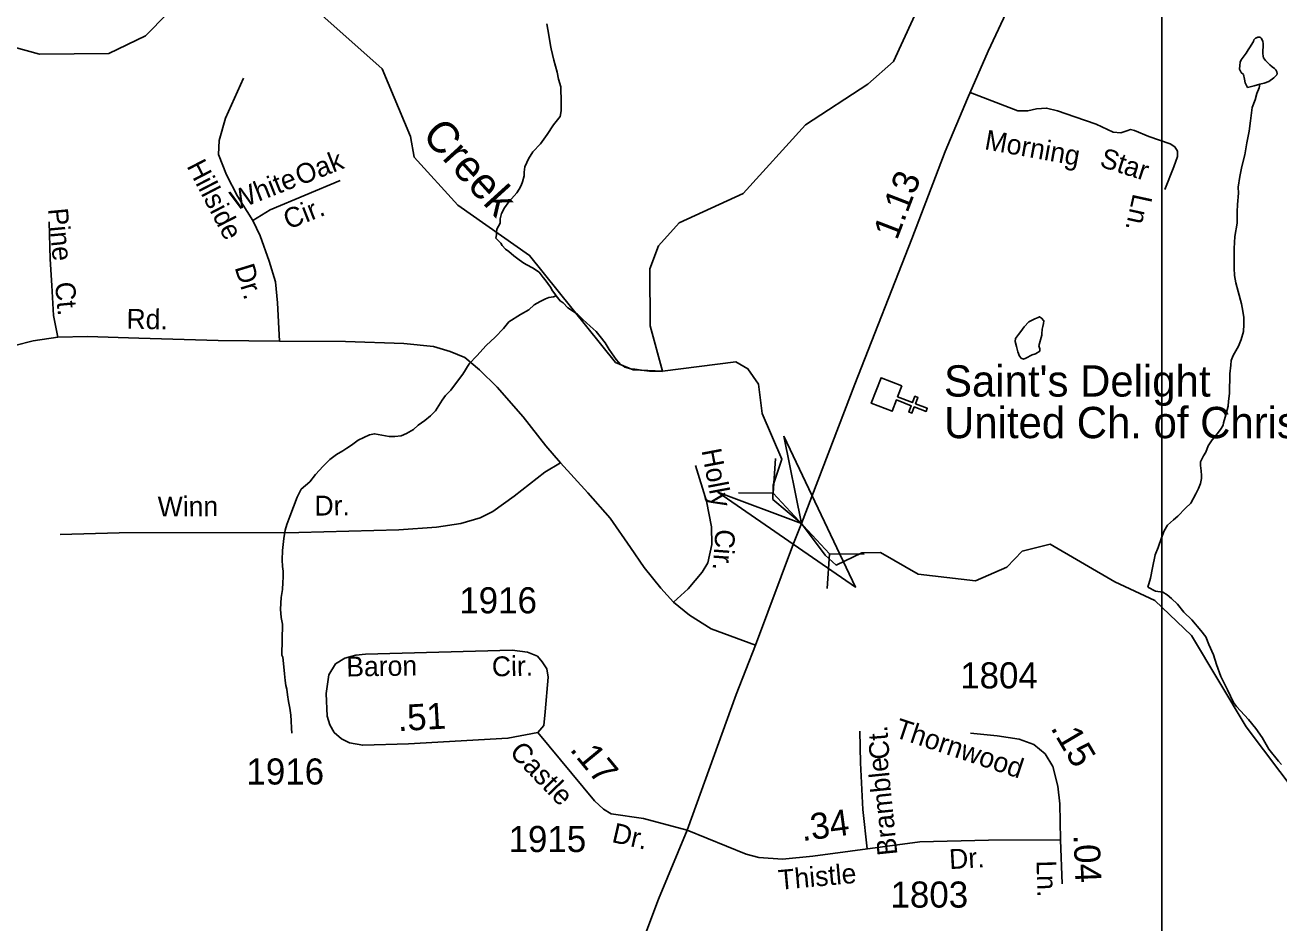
# Model space of a CAD drawing. Extents: x 2126262 to 2293712, y 749403 to 919119.
# Drawn here: x 2184249 to 2190252, y 819268 to 823569 of the extents above; entities that cross this region are included whole.
import ezdxf

# ---------------------------------------------------------------- set-up
doc = ezdxf.new("R2010")
doc.units = 0
for name, color, linetype in [('Exist Cultural Church CELL', 7, 'Continuous'), ('Exist Cultural Church Label', 7, 'Continuous'), ('Exist Hydrographic Creek Single Shore', 7, 'Continuous'), ('Exist Hydrographic Creek Single Shore Label', 7, 'Continuous'), ('Exist Hydrographic Misc Water Feature', 7, 'Continuous'), ('Exist Road Non-System Type 51', 7, 'Continuous'), ('Exist Road Non-System Type 51 Label', 7, 'Continuous'), ('Exist Road Primary US Attributed', 7, 'Continuous'), ('Exist Road Primary US Mileage Hundredths English Label', 7, 'Continuous'), ('Exist Road Secondary Mileage Hundredths English Label', 7, 'Continuous'), ('Exist Road Secondary Structure Culvert Attributed CELL', 7, 'Continuous'), ('Exist Road Secondary Structure Culvert CELL', 7, 'Continuous'), ('Exist Road Secondary Type 51 Attributed', 7, 'Continuous'), ('Exist Road Secondary Type 51 Label', 7, 'Continuous'), ('Exist Road Secondary Type 51 Number Label', 7, 'Continuous'), ('Map Preparation Inset Cut Line', 7, 'Continuous')]:
    doc.layers.add(name, color=color, linetype=linetype)

msp = doc.modelspace()

# ---------------------------------------------------------------- linework, layer by layer
at = {"layer": 'Exist Cultural Church CELL'}
msp.add_lwpolyline([(2188446.9, 821841.1), (2188426.6, 821788), (2188497.6, 821760.6), (2188509.1, 821790.4), (2188524, 821784.7), (2188512.5, 821754.8), (2188568.6, 821733.2), (2188562.8, 821718.2), (2188506.7, 821739.9), (2188495.2, 821710), (2188480.3, 821715.8), (2188491.8, 821745.6), (2188420.8, 821773), (2188399.9, 821719.3), (2188300.6, 821757.6), (2188347.6, 821879.5)], close=True, dxfattribs=at)
at = {"layer": 'Exist Hydrographic Creek Single Shore'}
for points in [[(2187301.6, 821911.1), (2187160.5, 821917.3), (2187076.4, 821951.9), (2186664.5, 822465.5), (2186321.4, 822705.6), (2186111.4, 822936.2), (2186094.4, 823035), (2185958.5, 823359.3), (2185640.4, 823641.4), (2185539.5, 823774.7), (2185363.4, 823939.1), (2185187.5, 824011.6), (2185071.4, 823971.4), (2185013.6, 823910.2), (2184932.6, 823626.5)], [(2183799.5, 823636.8), (2184042.5, 823503.9), (2184317.4, 823429.3), (2184650.4, 823432.3), (2184825.5, 823517.2), (2184930.5, 823624.4)], [(2190339.6, 819883.4), (2190096.4, 820206.6), (2189834.6, 820645), (2189658.4, 820812.7), (2189466.5, 820902), (2189157.5, 821082.3), (2189023.6, 821048.9), (2188949.6, 820971.7), (2188799.5, 820905.9), (2188524.5, 820937.8), (2188344.2, 821042.4), (2188255.2, 821040), (2188133, 820981.9), (2188079.6, 821029.3), (2187965.7, 821181.5), (2187829.2, 821296.5), (2187830.6, 821365.5), (2187871.6, 821489.3), (2187778.5, 821707.8), (2187760.5, 821849.2), (2187709.6, 821922.4), (2187651.6, 821956.4), (2187301.6, 821911.1)]]:
    msp.add_lwpolyline(points, dxfattribs=at)
at = {"layer": 'Exist Hydrographic Misc Water Feature'}
for points in [[(2187301.6, 821911.1), (2187242.5, 822128.8), (2187240.4, 822401.2), (2187281.5, 822511.9), (2187380.5, 822621.4), (2187687.5, 822762.6), (2187985.6, 823091.2), (2188283.5, 823285.1), (2188407.6, 823394), (2188629.5, 823878.2)], [(2186747.4, 823574.7), (2186755.8, 823520.7), (2186764, 823470.9), (2186768.1, 823454.8), (2186780.6, 823401), (2186797, 823343.1), (2186803.2, 823309.1), (2186813.4, 823273.2), (2186813.6, 823245.2), (2186815.9, 823225.3), (2186816.3, 823157.3), (2186810.3, 823131.2), (2186778.8, 823091), (2186749, 823044.8), (2186717.2, 823000.6), (2186679.5, 822962.4), (2186659.8, 822928.3), (2186652, 822910.2), (2186642, 822890.2), (2186638.3, 822864.2), (2186638.3, 822846.2), (2186630.5, 822818.1), (2186624.8, 822800.1), (2186614.9, 822782), (2186603, 822765.9), (2186565.3, 822721.7), (2186543.6, 822693.5), (2186529.8, 822665.5), (2186523.9, 822641.4), (2186524.1, 822619.4), (2186508.3, 822591.3), (2186506.2, 822577.2), (2186506.2, 822563.4), (2186502.6, 822547.3)], [(2190160.3, 823286.4), (2190134.4, 823278.2), (2190102.2, 823270.1), (2190090.4, 823291.9), (2190088.1, 823310), (2190082.2, 823331.8), (2190071.9, 823341.8), (2190063.9, 823357.7), (2190065.7, 823375.7), (2190067.6, 823391.7), (2190071.7, 823401.8), (2190081.3, 823415.9), (2190095.3, 823433.9), (2190105.1, 823450), (2190115.2, 823464), (2190119.1, 823472.1), (2190130.7, 823490.2), (2190132.8, 823498.2), (2190140.8, 823506.2), (2190144.9, 823508.2), (2190150.8, 823510.3), (2190162.9, 823510.4), (2190166.8, 823506.4), (2190174.8, 823492.5), (2190177.1, 823478.5), (2190175.2, 823432.5), (2190177.3, 823420.5), (2190179.3, 823412.5), (2190187.5, 823398.6), (2190209.7, 823378.7), (2190219.7, 823368.8), (2190231.8, 823360.9), (2190237.8, 823354.9), (2190241.9, 823345), (2190243.9, 823337), (2190242.1, 823331), (2190228.1, 823316.9), (2190204.2, 823298.7), (2190182.4, 823290.6), (2190160.3, 823286.4)], [(2190160.3, 823286.4), (2190158.4, 823268.4), (2190146.5, 823240.4), (2190138.7, 823210.3), (2190125, 823174.3), (2190119.3, 823136.2), (2190115.6, 823110.2), (2190109.8, 823060.2), (2190098.4, 823004.1), (2190088.5, 822948), (2190075.2, 822892), (2190065.3, 822843.9), (2190057.8, 822791.8), (2190058.2, 822763.8), (2190054.3, 822709.9), (2190052.6, 822673.9), (2190052.8, 822619.9), (2190041.3, 822555.9), (2190037.9, 822497.8), (2190038.3, 822431.9), (2190038.7, 822403.9), (2190040.5, 822369.9), (2190046.9, 822333.9), (2190057.3, 822292), (2190073.5, 822234.1), (2190079.9, 822198.2), (2190084, 822168.2), (2190084.4, 822134.3), (2190082.6, 822100.3), (2190070.9, 822062.2), (2190059.2, 822030.1), (2190033.3, 821986), (2190023.5, 821961.9), (2190021.7, 821939.9), (2190018.2, 821897.9), (2190016.5, 821803.9), (2190010.8, 821767.9), (2190009.2, 821743.9), (2189995.4, 821689.8), (2189987.6, 821663.7), (2189985.6, 821651.7), (2189975.9, 821635.7), (2189958.1, 821611.6), (2189932.1, 821581.4), (2189914.4, 821553.3), (2189902.5, 821523.2), (2189890.8, 821505.1), (2189882.8, 821489.1), (2189876.9, 821477), (2189877.1, 821459), (2189879.4, 821433.1), (2189881.4, 821411.1), (2189881.6, 821397.1), (2189877.5, 821373.1), (2189867.9, 821349), (2189854.1, 821322.9), (2189830.3, 821278.8), (2189804.5, 821254.6), (2189768.8, 821216.4), (2189746.9, 821198.2), (2189719, 821174), (2189703.4, 821145.9), (2189689.7, 821111.8), (2189673.9, 821065.7), (2189660.2, 821031.7), (2189646.6, 820969.6), (2189636.8, 820919.5), (2189625.1, 820875.5)], [(2186502.6, 822547.3), (2186514.7, 822537.4), (2186526.8, 822523.5), (2186532.9, 822513.5), (2186548.9, 822495.6), (2186565.1, 822483.7), (2186589.1, 822463.9), (2186615.3, 822444.1), (2186637.3, 822428.3), (2186651.4, 822420.3), (2186677.7, 822406.5), (2186709.7, 822384.8), (2186729.8, 822358.9), (2186739.8, 822349), (2186764, 822313.1), (2186774.3, 822295.3), (2186790.2, 822275.3), (2186792.3, 822271.4)], [(2185525.3, 820177.2), (2185525.1, 820201.2), (2185522.8, 820235.2), (2185520.8, 820263.2), (2185516.7, 820297.1), (2185510.3, 820329.1), (2185506, 820361), (2185501.9, 820387), (2185497.8, 820404.9), (2185493.5, 820428.9), (2185491.2, 820460.9), (2185487.1, 820494.9), (2185482.8, 820540.8), (2185478.9, 820550.8), (2185481.6, 820698.8), (2185475.7, 820730.7), (2185471.4, 820770.7), (2185474.8, 820826.7), (2185480.6, 820864.7), (2185482.4, 820898.7), (2185484.1, 820924.7), (2185483.9, 820952.7), (2185481.8, 820974.7), (2185479.6, 821006.7), (2185481.4, 821052.6), (2185486.9, 821108.7), (2185494.5, 821148.7), (2185502.3, 821176.7), (2185516.1, 821214.8), (2185551.5, 821307.1), (2185571, 821345.2), (2185612.8, 821381.4), (2185638.7, 821415.6), (2185676.4, 821455.9), (2185708.2, 821488.1), (2185740.2, 821512.3), (2185769.9, 821528.5), (2185789.8, 821542.7), (2185811.5, 821556.8), (2185843.5, 821581), (2185897.2, 821605.4), (2185921.4, 821611.5), (2185957.3, 821603.8), (2185991.4, 821598), (2186019.2, 821598.2), (2186049.4, 821600.4), (2186075, 821612.6), (2186109.1, 821630.8), (2186130.8, 821652.9), (2186162.8, 821675.2), (2186190.7, 821697.4), (2186214.3, 821721.5), (2186230.2, 821745.7), (2186246, 821771.8), (2186261.8, 821793.8), (2186287.7, 821820), (2186339.1, 821888.3), (2186345.1, 821896.4), (2186374.8, 821946.6), (2186412.5, 821984.9), (2186456, 822033.1), (2186499.9, 822073.4), (2186539.7, 822115.6), (2186565.3, 822147.8), (2186621.1, 822182.2), (2186660.9, 822204.5), (2186686.9, 822228.7), (2186714.6, 822244.9), (2186724.6, 822248.9), (2186740.6, 822257), (2186756.6, 822263.2), (2186778.4, 822267.3), (2186792.3, 822271.4)], [(2186792.3, 822271.4), (2186810.5, 822247.5), (2186824.5, 822237.6), (2186846.8, 822213.8), (2186893.2, 822184.1), (2186919, 822158.3), (2186955.3, 822126.6), (2186983.6, 822100.8), (2187001.7, 822076.9), (2187025.9, 822047.1), (2187046.2, 822015.2), (2187068.3, 821983.4), (2187078.3, 821967.5), (2187090.6, 821953.5), (2187100.5, 821943.6), (2187112.6, 821935.7), (2187120.6, 821929.8), (2187148.7, 821922), (2187168.8, 821920.1), (2187200.8, 821916.3), (2187238.9, 821910.6), (2187298.8, 821909)], [(2189117.2, 822083.6), (2189103.4, 822031.5), (2189107.3, 822017.6), (2189107.5, 822007.5), (2189087.6, 821993.4), (2189071.7, 821989.3), (2189039.9, 821973.1), (2189029.8, 821969), (2189017.9, 821972.9), (2189009.5, 821982.9), (2189001.5, 822002.8), (2188995.4, 822028.7), (2188989.4, 822052.7), (2188991.1, 822066.7), (2189005, 822086.8), (2189016.9, 822100.9), (2189032.9, 822123), (2189054.6, 822147.1), (2189084.4, 822161.4), (2189100.4, 822167.4), (2189106.3, 822171.5), (2189116.4, 822165.6), (2189126.6, 822151.6), (2189124.6, 822139.6), (2189122.5, 822125.6), (2189118.8, 822111.6), (2189116.8, 822089.6), (2189117.2, 822083.6)], [(2189625.1, 820875.5), (2189661.4, 820857.7), (2189697.3, 820852), (2189717.4, 820840.1), (2189737.7, 820822.3), (2189767.6, 820794.5), (2189797.7, 820756.7), (2189836.1, 820719), (2189878.5, 820669.3), (2189902.9, 820637.5), (2189917.1, 820601.6), (2189939.4, 820551.8), (2189953.6, 820505.9), (2189974.1, 820448), (2190006.7, 820384.3), (2190034.8, 820324.4), (2190049.1, 820304.6), (2190107.4, 820243), (2190141.8, 820199.3), (2190172.2, 820155.5), (2190204.4, 820099.7), (2190250.9, 820042.1), (2190264.9, 820026.1)]]:
    msp.add_lwpolyline(points, dxfattribs=at)
at = {"layer": 'Exist Road Non-System Type 51'}
for points in [[(2185338.6, 822632.6), (2185265.8, 822749.5), (2185212.8, 822851.4), (2185175.2, 822949.2), (2185178.1, 823015.6), (2185208.8, 823123.1), (2185252, 823218.1), (2185295.3, 823314.4)], [(2189706, 822780.7), (2189749.9, 822890.5), (2189767.5, 822938.8), (2189767.5, 822965.2), (2189754.3, 822984.9), (2189732.4, 823000.3), (2189629.3, 823035.4), (2189561.2, 823064), (2189541.5, 823068.3), (2189523.9, 823061.8), (2189495.4, 823053), (2189458.1, 823055.2), (2189376.9, 823094.7), (2189276, 823129.8), (2189192.6, 823158.4), (2189140, 823171.5), (2189091.7, 823167.1), (2189050, 823158.4), (2189001.7, 823158.4), (2188773.6, 823246.1)], [(2185338.6, 822632.6), (2185422.1, 822683.9), (2185756.9, 822823.5)], [(2184405.5, 822073.8), (2184385.3, 822177.8), (2184376.9, 822321.6), (2184368.6, 822447.3), (2184364.4, 822626)], [(2185466.3, 822054.8), (2185457.2, 822238.4), (2185447.4, 822339.4), (2185416.7, 822438.5), (2185374.9, 822558.6), (2185338.6, 822632.6)], [(2184405.5, 822073.8), (2184286.9, 822055.6), (2184200.4, 822033.3), (2184113.9, 821997), (2184010.7, 821934.2), (2183911, 821860.9), (2183754.7, 821749.2), (2183663.7, 821695.7), (2183554.2, 821646.9)], [(2185466.3, 822054.8), (2185173.2, 822058.5), (2184793.4, 822069.6), (2184547.8, 822076.6), (2184405.5, 822073.8)], [(2186812.9, 821472.5), (2186741.7, 821553.5), (2186632.9, 821691.7), (2186509.1, 821834.9), (2186424, 821917.2), (2186354.3, 821975.9), (2186284.5, 822005.2), (2186203.6, 822028.9), (2186062.7, 822042.9), (2185783, 822053.4), (2185466.3, 822054.8)], [(2186812.9, 821472.5), (2186737.6, 821426.4), (2186591.1, 821311.9), (2186488.5, 821238.6), (2186427.1, 821207.9), (2186335.1, 821181.4), (2186219.3, 821163.2), (2186037.9, 821150.7), (2185560.1, 821138.8), (2184700, 821136.7), (2184416.8, 821128.3)], [(2187353.4, 820804.3), (2187293.3, 820870.7), (2187213.8, 820969.9), (2187148.2, 821066.2), (2187050.1, 821207.2), (2186942.6, 821327.3), (2186812.9, 821472.5)], [(2187353.4, 820804.3), (2187423.2, 820868.6), (2187490.8, 820947.5), (2187518.7, 820993.5), (2187536.9, 821080.1), (2187535.5, 821165.3), (2187511.7, 821288.9), (2187458.7, 821459.3)], [(2187746.8, 820598.5), (2187533.4, 820677.3), (2187430.1, 820741.5), (2187353.4, 820804.3)], [(2188281.2, 819623.1), (2188260.2, 819811.6), (2188248.4, 820034.3), (2188245.6, 820186.5)]]:
    msp.add_lwpolyline(points, dxfattribs=at)
at = {"layer": 'Exist Road Primary US Attributed'}
for points in [[(2187418.2, 819712.2), (2187653.4, 820362.5), (2187746.8, 820598.5), (2187928.7, 821085.4), (2187965.7, 821181.5), (2188221.4, 821848.9), (2188494.4, 822545.2), (2188654.9, 822962.7), (2188760.9, 823216.9), (2188859.9, 823444.5), (2188994.6, 823731.4), (2189114.5, 823954.8), (2189247.1, 824185.2), (2189536.8, 824621.2), (2189680.5, 824825.1), (2189821.1, 825032.9), (2189871, 825098.9)], [(2186243.2, 817131.6), (2186380, 817335.3), (2186494.6, 817526.3), (2186625.8, 817761.8), (2186773.4, 818059.1), (2186850.8, 818249.6), (2186976.3, 818569.4), (2187281.8, 819382.3), (2187418.2, 819712.2)]]:
    msp.add_lwpolyline(points, dxfattribs=at)
at = {"layer": 'Exist Road Secondary Structure Culvert Attributed CELL'}
msp.add_lwpolyline([(2187881.8, 821599.5), (2188225, 820876.9), (2187566.4, 821331.1), (2187965.7, 821181.5)], close=True, dxfattribs=at)
at = {"layer": 'Exist Road Secondary Structure Culvert CELL'}
for p, q in [((2187841.7, 821493.2), (2187830.9, 821327)), ((2187664.3, 821328.8), (2187830.9, 821327)), ((2187830.9, 821327), (2188100.5, 821035.9)), ((2188089.7, 820869.7), (2188100.5, 821035.9)), ((2188267.1, 821034.1), (2188100.5, 821035.9))]:
    msp.add_line(p, q, dxfattribs=at)
at = {"layer": 'Exist Road Secondary Type 51 Attributed'}
msp.add_line((2189206.8, 819665.7), (2189215.2, 819454.9), dxfattribs=at)
for points in [[(2185780.4, 820536.8), (2185735.6, 820508.5), (2185702.6, 820456.6), (2185690.8, 820367), (2185695.5, 820258.5), (2185707.3, 820216), (2185728.5, 820180.6), (2185763.9, 820150), (2185801.6, 820131.1), (2185865.2, 820119.3), (2186084.4, 820126.4), (2186560.4, 820152.3), (2186704.6, 820180)], [(2186704.6, 820180), (2186732.4, 820213.7), (2186739.5, 820279.7), (2186753.7, 820444.8), (2186746.6, 820484.9), (2186725.4, 820517.9), (2186701.8, 820546.2), (2186654.7, 820565.1), (2186581.6, 820574.5), (2185879.4, 820555.6), (2185832.2, 820550.9), (2185780.4, 820536.8)], [(2187418.2, 819712.2), (2187209.5, 819767.9), (2187054.5, 819790), (2187019, 819812.2), (2186974.8, 819852.1), (2186704.6, 820180)], [(2188775.7, 820177.2), (2188904.1, 820163.3), (2189008.7, 820147.9), (2189078.5, 820122.8), (2189132.9, 820078.1), (2189169.2, 820016.7), (2189194.3, 819923.1), (2189204.1, 819837.5), (2189206.8, 819665.7)], [(2187418.2, 819712.2), (2187701.5, 819597.3), (2187762.9, 819581.9), (2187875.9, 819573.6), (2188021, 819587.5), (2188533.7, 819656.6), (2188861.5, 819665), (2189206.8, 819665.7)]]:
    msp.add_lwpolyline(points, dxfattribs=at)
at = {"layer": 'Map Preparation Inset Cut Line'}
msp.add_lwpolyline([(2133630.5, 852884.6), (2189691.2, 852884.6), (2189691.2, 811054.9), (2164878.1, 811054.9), (2133665.4, 826054.8)], close=True, dxfattribs=at)

# ---------------------------------------------------------------- texts
at = {"layer": 'Exist Cultural Church Label'}
for s, p in [("Saint's Delight", (2188649, 821789.1)), ('United Ch. of Christ', (2188649, 821589.9))]:
    msp.add_text(s, height=150, dxfattribs=at).set_placement(p)
at = {"layer": 'Exist Hydrographic Creek Single Shore Label'}
msp.add_text('Creek', height=150, rotation=312.30936, dxfattribs=at).set_placement((2186144.2, 823036.9))
at = {"layer": 'Exist Road Non-System Type 51 Label'}
for s, rotation, p in [('Morning', 349.83769, (2188838.9, 822974.6)), ('Oak', 21.53551, (2185565.4, 822798.8)), ('Star', 342.37694, (2189389.3, 822892.4)), ('Hillside', 297.38394, (2185020.9, 822893.9)), ('White', 21.53551, (2185255.3, 822678.5)), ('Cir.', 21.53551, (2185508.6, 822588.5)), ('Ln.', 257.64823, (2189554.7, 822765.2)), ('Pine', 275.40588, (2184358.5, 822688.2)), ('Dr.', 287.08635, (2185251.3, 822408.3)), ('Ct.', 275.40588, (2184391.6, 822334.6)), ('Rd.', 358.938, (2184733.6, 822114.6)), ('Holly', 280.77381, (2187487.4, 821531.5)), ('Winn', 0.34551, (2184884.1, 821214.7)), ('Dr.', 0.3455, (2185634.7, 821219.2)), ('Cir.', 265.78967, (2187555.2, 821156.6)), ('Ct.', 94.47637, (2188389.1, 820054.3)), ('Bramble', 95.84297, (2188426.1, 819595.3))]:
    msp.add_text(s, height=95, rotation=rotation, dxfattribs=at).set_placement(p)
at = {"layer": 'Exist Road Primary US Mileage Hundredths English Label'}
msp.add_text('1.13', height=125, rotation=68.9789, dxfattribs=at).set_placement((2188423.4, 822534.7))
at = {"layer": 'Exist Road Secondary Mileage Hundredths English Label'}
for s, rotation, p in [('.51', 3.11957, (2186035, 820186.3)), ('.15', 300.55765, (2189156.7, 820202.1)), ('.17', 309.47643, (2186853.3, 820097.9)), ('.34', 7.67777, (2187970.6, 819659.3)), ('.04', 272.2736, (2189268.9, 819689.3))]:
    msp.add_text(s, height=125, rotation=rotation, dxfattribs=at).set_placement(p)
at = {"layer": 'Exist Road Secondary Type 51 Label'}
for s, rotation, p in [('Baron ', 0.89609, (2185787.5, 820448)), ('Cir.', 0.89609, (2186484.4, 820448.8)), ('Thornwood', 341.54819, (2188406.6, 820159.7)), ('Castle', 313.87307, (2186563.7, 820081.2)), ('Dr.', 347.11641, (2187053.9, 819656)), ('Dr.', 3.36966, (2188676, 819525.3)), ('Thistle', 5.19952, (2187859.9, 819426)), ('Ln.', 271.63508, (2189091.6, 819566.2))]:
    msp.add_text(s, height=95, rotation=rotation, dxfattribs=at).set_placement(p)
at = {"layer": 'Exist Road Secondary Type 51 Number Label'}
for s, p in [('1916', (2186327.9, 820750.8)), ('1804', (2188726.3, 820391.2)), ('1916', (2185308.7, 819930.8)), ('1915', (2186563.8, 819607.3)), ('1803', (2188392.6, 819341.2))]:
    msp.add_text(s, height=125, dxfattribs=at).set_placement(p)

doc.saveas('drawing.dxf')
